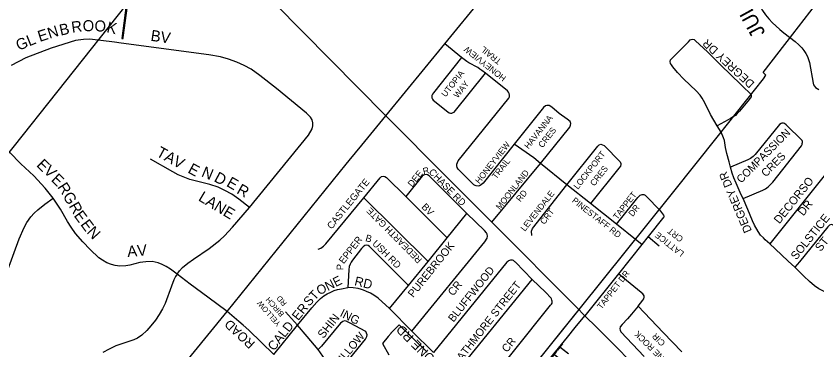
# Model space of a CAD drawing. Extents: x 586326 to 623965, y 4819854 to 4857850.
# Drawn here: x 603733 to 605546, y 4847991 to 4848747 of the extents above; entities that cross this region are included whole.
import ezdxf

# ---------------------------------------------------------------- set-up
doc = ezdxf.new("R2010")
doc.units = 0
for name, color, linetype in [('Lots_Concessions', 7, 'Continuous'), ('Major Rds and Hwys', 7, 'Continuous'), ('Minor Rd Lbls', 7, 'Continuous'), ('Minor Rds', 7, 'Continuous'), ('Park Outlines', 7, 'Continuous'), ('Private Rds', 7, 'Continuous'), ('Proposed Secondary Rds', 7, 'Continuous'), ('School Syms_Lbls', 7, 'Continuous'), ('Secondary Rds Lbls', 7, 'Continuous')]:
    doc.layers.add(name, color=color, linetype=linetype)

msp = doc.modelspace()

# ---------------------------------------------------------------- linework, layer by layer
at = {"layer": 'Lots_Concessions'}
for p, q in [((605491, 4848706.1), (605566.7, 4848804)), ((603709.1, 4848427.6), (603982.1, 4848771.4)), ((605423.6, 4848619.1), (605491, 4848706.1)), ((605429.6, 4848612.7), (605423.6, 4848619.1)), ((605322.9, 4848476.8), (605424.8, 4848604.9)), ((605424.8, 4848604.9), (605429.6, 4848612.7)), ((605218.9, 4848345.9), (605322.9, 4848476.8)), ((605007, 4848083.1), (605218.9, 4848345.9)), ((604584.5, 4847556.2), (605000.4, 4848074.7)), ((604793.5, 4847816.8), (605007, 4848082.9))]:
    msp.add_line(p, q, dxfattribs=at)
at = {"layer": 'Major Rds and Hwys'}
for points in [[(604569.5, 4848520.9), (604193.3, 4848902.4), (604134.3, 4848960.9), (603847.6, 4849245.6)], [(604703.2, 4848683.7), (604788.6, 4848788.6), (604833.6, 4848848.4), (604853.3, 4848877.6), (604872.2, 4848905.8), (604873.9, 4848908.3), (604914.5, 4848967.2), (604976.6, 4849057.4), (605061, 4849175.3), (605103.6, 4849228.7)], [(604569.5, 4848520.9), (604703.2, 4848683.7)], [(604210.8, 4848077.9), (604480.2, 4848411.5), (604486.9, 4848419.7), (604515.5, 4848454.8), (604569.5, 4848520.9)], [(604709.8, 4848380.2), (604569.5, 4848520.9)], [(604809.4, 4848280.3), (604709.8, 4848380.2)], [(605020.4, 4848068.7), (605015.2, 4848073.9), (605006.6, 4848082.5), (604809.4, 4848280.3)], [(603968.1, 4847781.5), (604210.8, 4848077.9)], [(605284.6, 4847803.9), (605047.3, 4848041.7), (605020.4, 4848068.7)]]:
    msp.add_lwpolyline(points, dxfattribs=at)
at = {"layer": 'Minor Rds'}
for points in [[(605369.1, 4848861.1), (605422.5, 4848759.6), (605429.3, 4848749.7), (605436.6, 4848740.3), (605444.7, 4848731.7), (605452.6, 4848724.4), (605461.5, 4848716.6), (605470.9, 4848709.2), (605496.3, 4848689.1), (605504.8, 4848681.8), (605511, 4848675.1), (605516.1, 4848668.8), (605520.5, 4848662), (605523.9, 4848655.6), (605526.7, 4848648.8), (605529, 4848641.9), (605537.1, 4848595.2), (605538, 4848591.2), (605539.7, 4848588), (605542, 4848585.2), (605549.6, 4848580.9)], [(604261, 4848313.7), (604394.4, 4848477.2), (604403.1, 4848491.3), (604404.8, 4848498.1), (604404.4, 4848505.2), (604403, 4848512), (604399.4, 4848518.2), (604389.9, 4848527.3), (604322.2, 4848583), (604284.3, 4848612.3), (604264.8, 4848626.7), (604249.2, 4848634.9), (604232.5, 4848642.3), (604213.3, 4848649.5), (604195.5, 4848654.4), (604169.4, 4848658.9), (603970.8, 4848685.5), (603955.3, 4848687.8), (603899.8, 4848694.4), (603885.5, 4848694.1), (603867.1, 4848691.3), (603811.9, 4848674.5), (603754.9, 4848652.5), (603721.9, 4848635.1)], [(605319.8, 4848498.7), (605304.9, 4848524.1), (605291.5, 4848550.2), (605285.6, 4848561.3), (605281.1, 4848568), (605271.8, 4848577.4), (605244.1, 4848604), (605229.8, 4848619.4), (605219.2, 4848632), (605216.2, 4848636.1), (605213.8, 4848639.7), (605213.3, 4848643.8), (605214.1, 4848647.7), (605217.6, 4848651.7), (605254.7, 4848688.8), (605258.8, 4848692.9), (605261.1, 4848693.8), (605264.9, 4848694.3)], [(605264.9, 4848694.3), (605267.9, 4848693.5), (605270.9, 4848690.9), (605297.6, 4848665.5), (605327, 4848636.7), (605351.2, 4848613), (605372.2, 4848592.6), (605377.2, 4848588), (605396.1, 4848570)], [(604741.1, 4848652.9), (604703.2, 4848683.7)], [(604795, 4848617.7), (604787.1, 4848623.7), (604782.8, 4848626.6), (604777.6, 4848630.2), (604757.6, 4848641.3), (604752.9, 4848644.3), (604747, 4848648.2), (604741.1, 4848652.9)], [(604764.7, 4848369.3), (604736.8, 4848397), (604733.7, 4848400.4), (604731.5, 4848404.3), (604730.3, 4848407.8), (604730.4, 4848411.6), (604731.6, 4848415.5), (604733.5, 4848418.9), (604847.8, 4848561.2), (604849.3, 4848564.4), (604849.8, 4848568.1), (604849.1, 4848571.5), (604847.4, 4848574.4), (604845.1, 4848577.4), (604795, 4848617.7)], [(605396.1, 4848570), (605396.8, 4848568.6), (605396.6, 4848564.3), (605394.7, 4848560.8), (605389.3, 4848553.9), (605369.9, 4848531.5), (605365.1, 4848526.1), (605360.9, 4848522.1), (605356.1, 4848518.5), (605350.2, 4848514.9)], [(603816.7, 4848335), (603799, 4848357.5), (603773, 4848385.3), (603743.8, 4848412.2), (603717.6, 4848438.8), (603715.1, 4848441.4), (603693.1, 4848472.3), (603658.6, 4848520.4), (603641.4, 4848539.8), (603628.3, 4848553.1)], [(604919.9, 4848413.5), (604986.5, 4848495.3), (604987.9, 4848499.8), (604988.3, 4848503.6), (604986.9, 4848508), (604980, 4848513.6), (604961.8, 4848526.6), (604945.4, 4848540.7), (604939.4, 4848544.2), (604934.4, 4848544.7), (604930.9, 4848543.7), (604926.9, 4848540), (604860.2, 4848456.9)], [(605350.2, 4848514.9), (605344.7, 4848511.6), (605319.8, 4848498.7)], [(605328.7, 4848484.2), (605319.8, 4848498.7)], [(605378.2, 4848333.6), (605422.7, 4848352.6), (605428.9, 4848355.9), (605435.5, 4848360.6), (605441.3, 4848366.2), (605445.4, 4848371.1), (605510.5, 4848452.9), (605511.9, 4848455.8), (605512.4, 4848458.2), (605512.7, 4848460.7), (605512.6, 4848462.8), (605511.8, 4848465.5), (605475.7, 4848501), (605472, 4848503.5), (605470, 4848504.3), (605468.2, 4848504.4), (605466.4, 4848504.3), (605464.4, 4848503.6), (605460.9, 4848501.3), (605405.7, 4848433.7), (605401.2, 4848429.1), (605395.3, 4848424.8), (605389, 4848421.5), (605349.7, 4848404.7)], [(605349.7, 4848404.7), (605346.5, 4848417.1), (605341.5, 4848436.1), (605338.5, 4848449.1), (605336.1, 4848465.3), (605334.4, 4848471.5), (605328.7, 4848484.2)], [(604860.2, 4848456.9), (604790.1, 4848368.5), (604785.5, 4848364.8), (604781.7, 4848362.9), (604778.4, 4848362.1), (604774.5, 4848362.5), (604771.7, 4848363.5), (604769, 4848365.2), (604764.7, 4848369.3)], [(604919.9, 4848413.5), (604904.9, 4848425.6), (604860.2, 4848456.9)], [(604979.8, 4848365.1), (605049.3, 4848452.3), (605052.6, 4848455.3), (605056.1, 4848456.7), (605060.2, 4848455.7), (605063.9, 4848454), (605100, 4848416.8), (605101.6, 4848413.4), (605101.9, 4848410.8), (605100.9, 4848407.3), (605097.4, 4848402.3), (605033.3, 4848322.9)], [(604261, 4848313.7), (604237.3, 4848332.5), (604221.5, 4848343.7), (604205.6, 4848352.3), (604190.1, 4848359.5), (604171.6, 4848365.5), (604126.3, 4848377.2), (604114.4, 4848381.2), (604099.9, 4848387.6), (604087.3, 4848394.5), (604036.8, 4848423.2)], [(604809.4, 4848280.3), (604919.9, 4848413.5)], [(604979.8, 4848365.1), (604919.9, 4848413.5)], [(605378.2, 4848333.6), (605373.7, 4848342.5), (605362.4, 4848368.6), (605357.2, 4848380.7), (605353.9, 4848391.1), (605349.7, 4848404.7)], [(604519.6, 4848335.6), (604557, 4848381), (604560.2, 4848383.8), (604564, 4848384.8), (604567.7, 4848384.1), (604571.4, 4848381.7), (604614.9, 4848338.5)], [(604753.3, 4848300.1), (604668, 4848385.5), (604664.4, 4848387.7), (604661.4, 4848388.2), (604658.2, 4848387.7), (604655.3, 4848386.6), (604652, 4848384.5), (604614.9, 4848338.5)], [(605619.2, 4848364.6), (605606.4, 4848377.6), (605598.3, 4848384.8), (605585.7, 4848395.4), (605581.7, 4848398.3), (605579.7, 4848399.2), (605577.3, 4848399.4), (605575.1, 4848398.9), (605572.9, 4848397.7), (605570.7, 4848396), (605567.6, 4848392.5), (605438.9, 4848231.5)], [(604900.5, 4848250.2), (604899.1, 4848259.9), (604901.4, 4848266.2), (604979.8, 4848365.1)], [(605033.3, 4848322.9), (604979.8, 4848365.1)], [(603714.3, 4848172.4), (603739.9, 4848242.6), (603750.8, 4848268), (603757.1, 4848279.3), (603766.4, 4848292.1), (603774, 4848300.4), (603782.3, 4848308.4), (603798.1, 4848320.9), (603816.7, 4848335)], [(604097.4, 4848162.8), (604082.2, 4848174.2), (604072.6, 4848180.3), (604063.2, 4848184.9), (604054.6, 4848188.1), (604040.6, 4848191), (604026.6, 4848190.7), (604013.2, 4848188.8), (603990.2, 4848183.1), (603980.9, 4848181.2), (603967.7, 4848180.7), (603956.9, 4848182.5), (603948.6, 4848184.6), (603938.4, 4848188.6), (603928.3, 4848194.2), (603920.2, 4848200), (603900.2, 4848218.8), (603884, 4848235.7), (603867.6, 4848254.8), (603857.3, 4848269), (603849.3, 4848281.8), (603833.2, 4848310), (603816.7, 4848335)], [(604416.9, 4848219.4), (604422.6, 4848221.7), (604428.5, 4848226), (604434.2, 4848231.6), (604519.6, 4848335.6)], [(604665.6, 4848191.3), (604519.6, 4848335.6)], [(604614.9, 4848338.5), (604708.5, 4848245)], [(605092, 4848275.7), (605140, 4848336.3), (605145.7, 4848341.5), (605149.6, 4848343.2), (605153.5, 4848343), (605157.1, 4848341.2), (605160.6, 4848337.9), (605188.8, 4848308.2)], [(605399.9, 4848283.7), (605388.8, 4848309), (605378.2, 4848333.6)], [(604097.4, 4848162.8), (604102.7, 4848170.2), (604109.8, 4848178.1), (604121.4, 4848187.7), (604134.6, 4848196.7), (604170.1, 4848221.1), (604194.1, 4848239.8), (604204.8, 4848249.3), (604222.6, 4848268.9), (604261, 4848313.7)], [(605092, 4848275.7), (605033.3, 4848322.9)], [(604628.8, 4848033.7), (604793.9, 4848236.2), (604798.8, 4848244.4), (604799.6, 4848249), (604799.1, 4848253.2), (604797.5, 4848256.3), (604792.7, 4848261.6), (604753.3, 4848300.1)], [(604708.5, 4848245), (604753.3, 4848300.1)], [(605188.8, 4848308.2), (605198.6, 4848296.4), (605199.2, 4848295.1), (605199.4, 4848293.7), (605198.8, 4848292.3), (605163.4, 4848247.7)], [(605135.2, 4848241.1), (605134.7, 4848241.5), (605092, 4848275.7)], [(605438.9, 4848231.5), (605428.4, 4848240.5), (605424.2, 4848244.7), (605418.1, 4848251.1), (605412.2, 4848259.3), (605404.4, 4848273.4), (605399.9, 4848283.7)], [(605635, 4848210.9), (605626.8, 4848219.3), (605620.6, 4848225.5), (605586.8, 4848269.2), (605583.7, 4848273), (605580.9, 4848274.7), (605577.6, 4848275.1), (605574, 4848273.6), (605570.1, 4848269.8), (605505.7, 4848190.8), (605495.2, 4848178.2)], [(604665.6, 4848191.3), (604708.5, 4848245)], [(605149.2, 4848229.9), (605135.2, 4848241.1)], [(605163.4, 4848247.7), (605149.2, 4848229.9)], [(605163.4, 4848247.7), (605188.4, 4848227.1)], [(604621.3, 4848137.4), (604532.6, 4848225.3), (604529.6, 4848227.4), (604526.5, 4848228), (604522.5, 4848227.2), (604518.5, 4848224.6), (604514.8, 4848221.1), (604494.3, 4848194.1), (604491.2, 4848189.6), (604488.9, 4848185.1), (604487.1, 4848179.8), (604486, 4848172.8), (604483.6, 4848132.3)], [(605149.2, 4848229.9), (605096.4, 4848163.3)], [(605480.4, 4848192.1), (605450.8, 4848220), (605438.9, 4848231.5)], [(604621.3, 4848137.4), (604665.6, 4848191.3)], [(604901.2, 4848150.9), (604863.2, 4848189.5), (604862, 4848190.9), (604860.5, 4848192.1), (604858.7, 4848193.3), (604856.3, 4848194.1), (604854.1, 4848194.3), (604851.6, 4848194.2), (604849.7, 4848193.7), (604847.6, 4848192.8), (604845.7, 4848191.6), (604843.9, 4848190), (604677.7, 4847985.5)], [(605495.2, 4848178.2), (605480.4, 4848192.1)], [(605574.4, 4848119.2), (605563.5, 4848122.8), (605557, 4848125.7), (605549.7, 4848129.7), (605540.1, 4848136.2), (605528.8, 4848146), (605515.6, 4848158.3), (605495.2, 4848178.2)], [(604097.4, 4848162.8), (604093.8, 4848157.3), (604090.2, 4848150.2), (604084.5, 4848135.8), (604070.2, 4848096), (604064.5, 4848084.1), (604057, 4848071.5), (604048.2, 4848058.9), (604037.9, 4848045.4), (604028.7, 4848035), (604017.6, 4848024.7), (604007.4, 4848017.7), (603999.5, 4848014.2), (603958.8, 4848000.3), (603943.7, 4847993.3), (603929.2, 4847985.4)], [(604210.8, 4848077.9), (604166.8, 4848110.5), (604126.6, 4848140.4), (604097.4, 4848162.8)], [(604726.9, 4847936.7), (604901.2, 4848150.9)], [(604778.1, 4847886.6), (604942.6, 4848092.2), (604944.5, 4848094.6), (604945.9, 4848097), (604946.3, 4848099.4), (604946.1, 4848101.9), (604945.7, 4848104), (604944.7, 4848106.7), (604943.7, 4848108.4), (604931.3, 4848121.8), (604901.2, 4848150.9)], [(605096.4, 4848163.3), (605020.4, 4848068.7)], [(605140.6, 4848090), (605151.2, 4848103.9), (605153.6, 4848106.9), (605154.6, 4848110.6), (605154.4, 4848113.6), (605152.9, 4848116.1), (605151.1, 4848118.1), (605148.2, 4848120.6), (605147.8, 4848120.9), (605106.5, 4848155.4), (605096.4, 4848163.3)], [(604369.7, 4848047), (604402.6, 4848086.6), (604413.5, 4848099.1), (604422.1, 4848107.7), (604429.4, 4848113.3), (604436.9, 4848118.2), (604444.9, 4848122.3), (604452.5, 4848125.5), (604460.3, 4848128.1), (604469.2, 4848129.8), (604483.6, 4848132.3)], [(604577.7, 4848084.8), (604552.5, 4848108.3), (604542.8, 4848115.3), (604535.3, 4848119.4), (604526.2, 4848123.7), (604519, 4848126.3), (604514.6, 4848127.8), (604507, 4848130), (604495.7, 4848131.4), (604483.6, 4848132.3)], [(604577.7, 4848084.8), (604621.3, 4848137.4)], [(604369.7, 4848047), (604342.7, 4848077.3)], [(604628.8, 4848033.7), (604577.7, 4848084.8)], [(605140.6, 4848090), (605125.7, 4848071.9), (605116.8, 4848061.4), (605104.3, 4848048.6), (605100.5, 4848043.4), (605099.1, 4848038.7), (605100, 4848035.7), (605101.9, 4848032.2), (605154.8, 4847976.3)], [(605197.6, 4848030.9), (605140.6, 4848090)], [(604451.7, 4847935.4), (604462.6, 4847941.8), (604465.1, 4847943.9), (604467.8, 4847947.2), (604523.4, 4848015.3), (604527, 4848021.5), (604527.6, 4848025.7), (604526.3, 4848029.4), (604524.1, 4848032.6), (604488.9, 4848051.8), (604480.3, 4848056.5), (604476.5, 4848057), (604472.6, 4848055.9), (604467.2, 4848052), (604424.2, 4847999.9), (604416.2, 4847992.2)], [(604316.5, 4847980.7), (604369.7, 4848047)], [(604416.2, 4847992.2), (604392, 4848021.5), (604369.7, 4848047)], [(604677.7, 4847985.5), (604628.8, 4848033.7)], [(605240.1, 4847987.1), (605197.6, 4848030.9)], [(604451.7, 4847935.4), (604443.6, 4847950.8), (604435.1, 4847964.8), (604426.8, 4847977.1), (604416.2, 4847992.2)]]:
    msp.add_lwpolyline(points, dxfattribs=at)
at = {"layer": 'Park Outlines'}
msp.add_lwpolyline([(604026.6, 4848826.3), (603982.1, 4848771.4), (603971.9, 4848696.1), (603974.9, 4848695.7), (603975.2, 4848698.1), (603985, 4848770.2), (604030.1, 4848825.8), (604080.2, 4848817.3), (604094.2, 4848819.2), (604163, 4848828.4), (604187.1, 4848811.5), (604220.5, 4848853.1), (604125.7, 4848949.2), (604125.5, 4848948.9), (604092.6, 4848907.7)], close=True, dxfattribs=at)
msp.add_lwpolyline([(604663, 4847986), (604600, 4848048.2), (604581.3, 4848029.3), (604581.5, 4848029.2), (604575, 4848021.3), (604562.1, 4848005.5), (604576.5, 4847980.3)], dxfattribs=at)
at = {"layer": 'Private Rds'}
msp.add_lwpolyline([(604741.1, 4848652.9), (604677.3, 4848573.4), (604675.2, 4848570.4), (604673.9, 4848567.3), (604673.6, 4848564.1), (604674.2, 4848561.6), (604675.1, 4848559.1), (604676.8, 4848556.6), (604710.2, 4848529.8), (604713.4, 4848527.9), (604716, 4848527.3), (604719.2, 4848527.4), (604722.2, 4848528.2), (604724.6, 4848529.7), (604795, 4848617.7)], dxfattribs=at)
at = {"layer": 'Proposed Secondary Rds'}
for points in [[(604316.5, 4847980.7), (604259.5, 4848035.7), (604246.5, 4848047.6), (604237, 4848055.7), (604210.8, 4848077.9)], [(604829.6, 4847839.7), (604882.3, 4847900.2), (604936.4, 4847966), (604980.9, 4848020.2), (604998.4, 4848042.1), (605020.4, 4848068.7)]]:
    msp.add_lwpolyline(points, dxfattribs=at)

# ---------------------------------------------------------------- texts
at = {"layer": 'Minor Rd Lbls'}
for s, height, rotation, p in [('JULIAN', 33.28, 118.6799, (605429.6, 4848709.1)), ('B', 25, 12.3898, (603833.7, 4848702.4)), ('R', 25, 8.1301, (603859.7, 4848708.9)), ('O', 25, 0, (603883.6, 4848712.5)), ('O', 25, 0, (603910.4, 4848711.9)), ('K', 25, 347.6394, (603936.3, 4848710.4)), ('E', 25, 18.1891, (603786.5, 4848688.1)), ('N', 25, 18.1891, (603808.5, 4848695.1)), ('BV', 25, 351.5643, (604036.3, 4848691.1)), ('G', 25, 22.0113, (603738.5, 4848668.1)), ('L', 25, 22.0113, (603762.5, 4848678.1)), ('DEGREY DR', 18.6, 137.211, (605405.7, 4848595.8)), ('HONEYVIEW', 13.95, 141.8425, (604843.4, 4848608.9)), ('TRAIL', 13.95, 141.8425, (604832.6, 4848646.9)), ('UTOPIA', 13.95, 51.8425, (604705.2, 4848562.3)), ('WAY', 13.95, 51.8425, (604732.8, 4848559.9)), ('HAVANNA', 13.95, 51.8425, (604892.8, 4848444.9)), ('CRES', 13.95, 51.8425, (604924.4, 4848447.5)), ('COMPASSION', 17.71, 45.1704, (605374, 4848367.5)), ('HONEYVIEW', 13.95, 51.8425, (604781.6, 4848365.9)), ('TAV', 25, 331.3896, (604048.2, 4848431.1)), ('LOCKPORT', 13.95, 51.8425, (605004.4, 4848353.5)), ('CRES', 17.71, 45.1704, (605429.9, 4848381.5)), ('E', 25, 315.5787, (603777.5, 4848408.1)), ('TRAIL', 13.95, 51.8425, (604819.6, 4848376.6)), ('V', 25, 315.5787, (603793.5, 4848394.1)), ('E', 25, 331.3896, (604119.7, 4848393.4)), ('N', 25, 337.3785, (604150.6, 4848384.5)), ('R', 14.7, 13.2861, (604655.4, 4848388.1)), ('CHASE RD', 15.64, 314.6396, (604665.6, 4848392.4)), ('CRES', 13.95, 51.8425, (605041.7, 4848360.7)), ('E', 25, 315.5787, (603810.5, 4848375.1)), ('D', 25, 331.3896, (604179, 4848373.8)), ('E', 25, 329.9673, (604207.2, 4848363)), ('DEE', 14.72, 50.8495, (604629.2, 4848358.8)), ('MOONLAND', 13.95, 51.8425, (604828.4, 4848307.2)), ('DEGREY DR', 18.6, 113.2445, (605398.6, 4848260.9)), ('R', 25, 302.5741, (603825.5, 4848360.1)), ('R', 25, 330.9906, (604230.3, 4848346.7)), ('CASTLEGATE', 15.64, 51.0297, (604447.2, 4848263.2)), ('DECORSO', 18.6, 51.168, (605460.6, 4848275.3)), ('G', 25, 302.5741, (603837.5, 4848339.1)), ('LANE', 25, 328.9382, (604143.5, 4848330.5)), ('RD', 13.95, 51.8425, (604874.2, 4848325.3)), ('LEVENDALE', 13.95, 51.8425, (604884.5, 4848258.4)), ('TAPPET', 13.95, 51.8425, (605093.7, 4848285)), ('R', 25, 299.7449, (603851.5, 4848317.1)), ('PINESTAFF RD', 13.947, 321.8425, (604989.7, 4848326.9)), ('DR', 18.6, 51.168, (605514.7, 4848293.2)), ('REDEARTH GATE', 14.719, 134.7776, (604652.8, 4848196.2)), ('BV', 15.64, 314.4451, (604649.4, 4848313.7)), ('CRT', 13.95, 51.8425, (604928.3, 4848273.9)), ('DR', 13.95, 51.8425, (605128.6, 4848291.9)), ('E', 25, 306.5289, (603862.5, 4848295.1)), ('SOLSTICE', 18.6, 51.168, (605498.8, 4848193.6)), ('E', 25, 306.5289, (603877.5, 4848275.1)), ('N', 25, 312.4362, (603891.5, 4848257.1)), ('LATTICE', 13.95, 141.8425, (605246.2, 4848211.9)), ('CRT', 13.95, 141.8425, (605244.4, 4848244.9)), ('EPPER', 15.64, 52.362, (604474.4, 4848184.8)), ('B', 15.6, 344.804, (604522.3, 4848237.9)), ('USH RD', 15.64, 315.3733, (604537.9, 4848230.4)), ('PUREBROOK ', 17.71, 51.332, (604631.6, 4848108.5)), ('ST', 18.6, 51.168, (605553.8, 4848212.5)), ('AV', 25, 4.5448, (603985.4, 4848201.7)), ('P', 15.6, 89.7272, (604473.8, 4848171.8)), ('BLUFFWOOD', 17.71, 51.6137, (604722.9, 4848052.8)), ('TAPPET DR', 13.95, 51.8425, (605057.8, 4848082)), ('ONE', 20.75, 26.6678, (604419.1, 4848114.7)), ('RD', 20.75, 346.5682, (604497.4, 4848137.8)), ('CR', 17.71, 51.332, (604722.2, 4848112)), ('RATHMORE STREET', 17.706, 51.9591, (604731.8, 4847952.2)), ('ST', 20.75, 46.5827, (604396, 4848088.6)), ('BIRCH', 12.18, 131.3032, (604340.6, 4848073)), ('RD', 12.18, 131.3032, (604346.4, 4848097.2)), ('YELLOW', 12.18, 131.3032, (604332.7, 4848051.2)), ('ER', 20.75, 51.5153, (604371.5, 4848056.2)), ('SHIN', 19.14, 51.5153, (604428.3, 4848015.7)), ('ING', 19.14, 332.9237, (604464.1, 4848068.1)), ('CALD', 20.75, 51.5153, (604316.7, 4847987.7)), ('CALDERSTONE RD', 20.812, 135.3756, (604788.4, 4847869.5)), ('WILLOW', 18.13, 50.3605, (604460.4, 4847946.1)), ('CR', 17.71, 51.1708, (604844, 4847984.2)), ('LONE ROCK', 13.95, 135.1179, (605218.7, 4847958)), ('CIR', 13.95, 135.1179, (605203.5, 4848008.1))]:
    msp.add_text(s, height=height, rotation=rotation, dxfattribs=at).set_placement(p)
at = {"layer": 'School Syms_Lbls'}
msp.add_text('McSPIRITT', height=26.04, rotation=52, dxfattribs=at).set_placement((604879.3, 4847848.9))
at = {"layer": 'Secondary Rds Lbls'}
msp.add_text('ROAD', height=20.75, rotation=137.1284, dxfattribs=at).set_placement((604275.3, 4848007.4))

doc.saveas('drawing.dxf')
